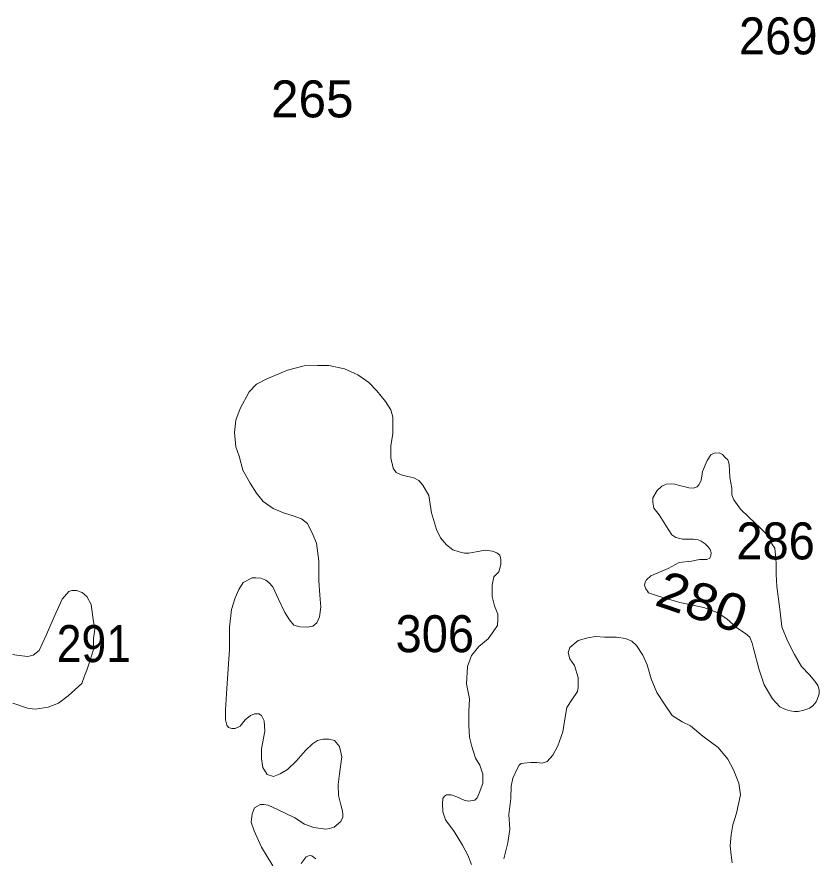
# Model space of a CAD drawing. Extents: x 445.4 to 500, y 8728.7 to 8784.
# Drawn here: x 485.899 to 489.368, y 8747.44 to 8751.079 of the extents above; entities that cross this region are included whole.
import ezdxf
from ezdxf.enums import TextEntityAlignment as Align

# ---------------------------------------------------------------- set-up
doc = ezdxf.new("R2010")
doc.units = 0
doc.header["$LTSCALE"] = 0.064
doc.layers.add('2', color=7, linetype='Continuous', lineweight=13)
doc.layers.add('21', color=7, linetype='Continuous')
doc.layers.add('61', color=7, linetype='Continuous')

msp = doc.modelspace()

# ---------------------------------------------------------------- linework, layer by layer
at = {"layer": '2'}
for points in [[(487.8498, 8747.4532), (487.8265, 8747.4957), (487.7904, 8747.555), (487.7521, 8747.6059), (487.7415, 8747.6398), (487.7394, 8747.6759), (487.7415, 8747.6971), (487.7479, 8747.7077), (487.7564, 8747.7141), (487.7776, 8747.7141), (487.801, 8747.7056), (487.8329, 8747.6907), (487.852, 8747.6865), (487.8796, 8747.6907), (487.8902, 8747.7013), (487.8987, 8747.7204), (487.9136, 8747.7628), (487.9136, 8747.8031), (487.9008, 8747.8413), (487.8817, 8747.8721), (487.8668, 8747.923), (487.8562, 8747.9633), (487.8541, 8748.0141), (487.8541, 8748.0735), (487.8562, 8748.1286), (487.8435, 8748.1944), (487.8476, 8748.268), (487.8646, 8748.3168), (487.8964, 8748.3549), (487.9368, 8748.3888), (487.9623, 8748.4228), (487.9772, 8748.4461), (487.9793, 8748.4758), (487.9793, 8748.4949), (487.9644, 8748.5309), (487.9538, 8748.5712), (487.9538, 8748.621), (487.9623, 8748.6571), (487.9836, 8748.6783), (487.9921, 8748.7101), (487.9921, 8748.7313), (487.9878, 8748.7504), (487.9751, 8748.761), (487.956, 8748.7673), (487.9241, 8748.7716), (487.8859, 8748.7652), (487.854, 8748.7588), (487.8349, 8748.7588), (487.8115, 8748.7652), (487.7839, 8748.7737), (487.7563, 8748.7949), (487.7308, 8748.8246), (487.7138, 8748.8606), (487.6926, 8748.9327), (487.6798, 8749.009), (487.6539, 8749.0527), (487.6369, 8749.0739), (487.6157, 8749.0845), (487.5902, 8749.0909), (487.5605, 8749.0973), (487.5392, 8749.1079), (487.5265, 8749.1269), (487.5158, 8749.1715), (487.5158, 8749.2245), (487.5243, 8749.2754), (487.5243, 8749.3475), (487.5158, 8749.3793), (487.4925, 8749.4153), (487.4557, 8749.4607), (487.4217, 8749.4968), (487.3728, 8749.5307), (487.3155, 8749.5562), (487.2475, 8749.571), (487.1987, 8749.571), (487.1413, 8749.5689), (487.0691, 8749.5498), (486.9777, 8749.5116), (486.9352, 8749.4904), (486.9034, 8749.4565), (486.8651, 8749.3844), (486.846, 8749.3335), (486.8397, 8749.2805), (486.846, 8749.219), (486.8609, 8749.1787), (486.8758, 8749.1172), (486.9076, 8749.0621), (486.935, 8749.0184), (486.9647, 8748.9823), (487.0072, 8748.9527), (487.0518, 8748.9336), (487.0943, 8748.9209), (487.1304, 8748.9081), (487.1559, 8748.8869), (487.1793, 8748.8403), (487.1942, 8748.8021), (487.2048, 8748.7258), (487.2048, 8748.6402), (487.2091, 8748.5765), (487.2133, 8748.5256), (487.207, 8748.4832), (487.1963, 8748.4578)], [(487.1963, 8748.4578), (487.1794, 8748.443), (487.1539, 8748.4387), (487.122, 8748.4408), (487.0965, 8748.4472), (487.0774, 8748.4705), (487.0583, 8748.5023), (487.0307, 8748.5596), (487.0052, 8748.6126), (486.9882, 8748.6317), (486.9754, 8748.6423), (486.9542, 8748.6508), (486.9329, 8748.6529), (486.916, 8748.6529), (486.8777, 8748.6317), (486.8586, 8748.602), (486.8437, 8748.5659), (486.8267, 8748.515), (486.8182, 8748.4387), (486.8182, 8748.3437), (486.8076, 8748.174), (486.8012, 8748.0807), (486.8012, 8748.0383), (486.8076, 8748.015), (486.814, 8748.0044), (486.8289, 8748.0002), (486.8437, 8748.0002), (486.865, 8748.0108), (486.8862, 8748.0383), (486.9096, 8748.0574), (486.9266, 8748.0638), (486.9457, 8748.0638), (486.9563, 8748.0574), (486.9691, 8748.0341), (486.9712, 8747.9896), (486.9563, 8747.9132), (486.9563, 8747.8687), (486.9628, 8747.8318), (486.9819, 8747.8021), (487.0095, 8747.7936), (487.0371, 8747.8042), (487.069, 8747.8233), (487.1072, 8747.8594), (487.1476, 8747.906), (487.1773, 8747.9336), (487.1986, 8747.9484), (487.2241, 8747.9548), (487.2474, 8747.9548), (487.2729, 8747.9484), (487.2942, 8747.923), (487.3048, 8747.8784), (487.2942, 8747.8042), (487.2878, 8747.7576), (487.2899, 8747.7109), (487.3005, 8747.6706), (487.3069, 8747.6431), (487.309, 8747.6282), (487.309, 8747.6176), (487.3005, 8747.5986), (487.2708, 8747.5742), (487.2516, 8747.5678), (487.2346, 8747.5657), (487.1837, 8747.572), (487.1433, 8747.5869), (487.1008, 8747.6145), (487.0265, 8747.6505), (486.9861, 8747.6696), (486.967, 8747.6717), (486.9521, 8747.6717), (486.9266, 8747.6569), (486.916, 8747.6314), (486.9118, 8747.5954), (486.9245, 8747.5572), (486.9564, 8747.4872), (487.0052, 8747.4067)], [(485.8795, 8748.3205), (485.9087, 8748.316), (485.9467, 8748.3116), (485.9691, 8748.3183), (485.996, 8748.3384), (486.0273, 8748.4077), (486.0609, 8748.4837), (486.0945, 8748.5597), (486.1236, 8748.5932), (486.1371, 8748.5977), (486.1572, 8748.5977), (486.1819, 8748.5887), (486.202, 8748.5708), (486.2199, 8748.5373), (486.2289, 8748.4725), (486.2356, 8748.43), (486.2311, 8748.3898), (486.2311, 8748.3429), (486.2155, 8748.2959), (486.202, 8748.2534), (486.1908, 8748.2289), (486.1793, 8748.1952), (486.1214, 8748.1417), (486.0789, 8748.1104), (486.0341, 8748.0925), (485.9781, 8748.0836), (485.9445, 8748.088), (485.8818, 8748.1104)], [(488.9917, 8747.4189), (488.9877, 8747.4527), (488.9837, 8747.4926), (488.9877, 8747.5404), (488.9957, 8747.5842), (489.0116, 8747.634), (489.0276, 8747.7137), (489.0216, 8747.7635), (488.9977, 8747.8224), (488.9737, 8747.8682), (488.9318, 8747.918), (488.8659, 8747.9678), (488.8117, 8748.0119), (488.7756, 8748.0299), (488.7334, 8748.057), (488.7032, 8748.1021), (488.6671, 8748.1562), (488.6422, 8748.2152), (488.6241, 8748.2754), (488.606, 8748.3175), (488.5789, 8748.3596), (488.5578, 8748.3776), (488.5307, 8748.3896), (488.4915, 8748.3957), (488.4403, 8748.3957), (488.4011, 8748.3987), (488.368, 8748.3927), (488.3258, 8748.3806), (488.2896, 8748.3505), (488.2836, 8748.3295), (488.2896, 8748.3024), (488.3107, 8748.2723), (488.3258, 8748.2212), (488.3258, 8748.1791), (488.3228, 8748.1611), (488.2987, 8748.125), (488.2776, 8748.0919), (488.2686, 8748.0408), (488.2595, 8747.9866), (488.2381, 8747.9249), (488.2174, 8747.8848), (488.1919, 8747.8572), (488.1706, 8747.8509), (488.1473, 8747.853), (488.1218, 8747.853), (488.092, 8747.8509), (488.0793, 8747.8487), (488.0708, 8747.8424), (488.0623, 8747.8254), (488.0432, 8747.7851), (488.0368, 8747.7512), (488.0347, 8747.6982), (488.0262, 8747.6282), (488.0304, 8747.5656), (488.0219, 8747.5063), (488.0049, 8747.4363)], [(487.1284, 8747.4173), (487.1497, 8747.4448), (487.1645, 8747.4512), (487.1752, 8747.4491), (487.1922, 8747.4363)], [(487.8647, 8747.413), (487.8498, 8747.4532)]]:
    msp.add_lwpolyline(points, dxfattribs=at)
msp.add_lwpolyline([(489.1474, 8748.8335), (489.1134, 8748.8691), (489.0658, 8748.9132), (489.0285, 8748.9488), (488.9996, 8748.9895), (488.9911, 8749.0115), (488.9911, 8749.0404), (488.9826, 8749.0862), (488.9792, 8749.1438), (488.9741, 8749.1625), (488.9622, 8749.1727), (488.9503, 8749.1862), (488.9367, 8749.193), (488.9146, 8749.1913), (488.8993, 8749.1845), (488.884, 8749.1591), (488.8636, 8749.1116), (488.8585, 8749.0726), (488.8483, 8749.0539), (488.8415, 8749.0455), (488.8229, 8749.0404), (488.8042, 8749.0421), (488.7889, 8749.0455), (488.7651, 8749.0522), (488.7447, 8749.0573), (488.7294, 8749.059), (488.7073, 8749.0573), (488.6886, 8749.0488), (488.6682, 8749.0302), (488.6495, 8748.998), (488.6495, 8748.9793), (488.6529, 8748.9539), (488.6767, 8748.925), (488.7056, 8748.8792), (488.7311, 8748.8385), (488.7481, 8748.8267), (488.777, 8748.8199), (488.8042, 8748.8199), (488.8246, 8748.8199), (488.8449, 8748.8165), (488.8585, 8748.8114), (488.8755, 8748.7995), (488.8891, 8748.786), (488.8976, 8748.7741), (488.901, 8748.7605), (488.8993, 8748.7487), (488.8959, 8748.7368), (488.8823, 8748.7317), (488.8517, 8748.7317), (488.8161, 8748.7249), (488.7634, 8748.7181), (488.7158, 8748.6932), (488.641, 8748.6609), (488.6223, 8748.644), (488.6155, 8748.6338), (488.6138, 8748.6202), (488.6189, 8748.605), (488.6257, 8748.5948), (488.6308, 8748.588), (488.6731, 8748.573), (488.7661, 8748.5457), (488.87, 8748.5239), (488.9275, 8748.5021), (488.9685, 8748.4748), (489.0123, 8748.4365), (489.0505, 8748.412), (489.0686, 8748.3953), (489.0788, 8748.3692), (489.0845, 8748.3466), (489.1087, 8748.2548), (489.1305, 8748.1893), (489.1661, 8748.1293), (489.1989, 8748.0938), (489.2235, 8748.0829), (489.2427, 8748.0774), (489.2618, 8748.0747), (489.2782, 8748.0747), (489.3028, 8748.0801), (489.3192, 8748.0856), (489.3274, 8748.0883), (489.3411, 8748.0992), (489.3548, 8748.1156), (489.3603, 8748.1265), (489.3685, 8748.1511), (489.3685, 8748.1675), (489.363, 8748.1866), (489.3493, 8748.2057), (489.3274, 8748.233), (489.2919, 8748.2685), (489.2618, 8748.3204), (489.2317, 8748.3804), (489.2071, 8748.4405), (489.1989, 8748.5169), (489.1853, 8748.6141), (489.1826, 8748.666), (489.1826, 8748.7151), (489.1798, 8748.7506), (489.1771, 8748.7806), (489.1634, 8748.7998), (489.1552, 8748.8243)], close=True, dxfattribs=at)

# ---------------------------------------------------------------- texts
at = {"layer": '21'}
for s, width, p in [('269', 0.95, (489.0219, 8750.9163)), ('286', 0.95, (489.0104, 8748.7319)), ('306', 0.95, (487.5369, 8748.3305)), ('291', 0.9, (486.0713, 8748.2877))]:
    msp.add_text(s, height=0.16, dxfattribs=dict(at, width=width)).set_placement(p)
msp.add_text('265', height=0.16, dxfattribs=at).set_placement((486.9981, 8750.6437))
at = {"layer": '61', "width": 1.1}
msp.add_text('280', height=0.16, rotation=341.166, dxfattribs=at).set_placement((488.837, 8748.4729), align=Align.CENTER)

doc.saveas('drawing.dxf')
